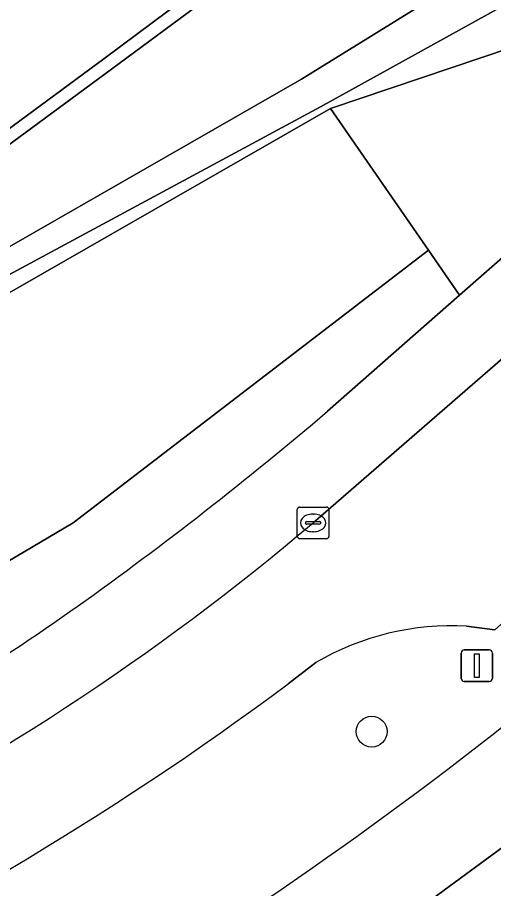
# Model space of a CAD drawing. Extents: x 155275 to 156265, y 382654 to 383635.
# Drawn here: x 155911.58 to 155926.64, y 383219.38 to 383246.95 of the extents above; entities that cross this region are included whole.
import ezdxf

# ---------------------------------------------------------------- set-up
doc = ezdxf.new("R2010")
doc.units = 0
for name, color, linetype in [('IMGEO_Berm_groen', 7, 'Continuous'), ('IMGEO_Boom', 7, 'Continuous'), ('IMGEO_Fietspad_gesloten', 7, 'Continuous'), ('IMGEO_Groenvoorziening', 7, 'Continuous'), ('IMGEO_Kademuur', 7, 'Continuous'), ('IMGEO_Kolk', 7, 'Continuous'), ('IMGEO_Meer_plas_ven_vijver', 7, 'Continuous'), ('IMGEO_Muur', 7, 'Continuous'), ('IMGEO_Rijbaan_lokaal_gesloten', 7, 'Continuous'), ('IMGEO_Verkeersbordpaal', 7, 'Continuous'), ('IMGEO_Voetpad_open', 7, 'Continuous')]:
    doc.layers.add(name, color=color, linetype=linetype)

msp = doc.modelspace()

# ---------------------------------------------------------------- linework, layer by layer
at = {"layer": 'IMGEO_Berm_groen'}
for points in [[(155926.679, 383227.563), (155925.792, 383227.68)], [(155921.023, 383226.532), (155920.142, 383225.857)], [(155931.706, 383224.422), (155928.294, 383221.696), (155922.337, 383217.318)]]:
    msp.add_lwpolyline(points, dxfattribs=at)
for centre, radius, start, end in [((155925.303, 383219.232), 8.462, 86.6874, 120.3822), ((155861.082, 383305.048), 98.789, 294.41642, 306.71534), ((155848.176, 383324.271), 127.103, 300.1495, 308.62047)]:
    msp.add_arc(centre, radius, start, end, dxfattribs=at)
at = {"layer": 'IMGEO_Boom'}
msp.add_circle((155922.788, 383224.347), 0.489, dxfattribs=at)
at = {"layer": 'IMGEO_Fietspad_gesloten'}
msp.add_lwpolyline([(155922.337, 383217.318), (155928.294, 383221.696), (155931.706, 383224.422), (155929.462, 383226.555), (155927.509, 383224.965)], dxfattribs=at)
msp.add_arc((155848.176, 383324.271), 127.103, 300.1495, 308.62047, dxfattribs=at)
at = {"layer": 'IMGEO_Groenvoorziening'}
msp.add_lwpolyline([(155941.394, 383257.701), (155950.939, 383263.464), (155946.889, 383269.233), (155914.558, 383245.312), (155905.352, 383238.525), (155906.446, 383236.892), (155920.567, 383244.993), (155929.231, 383250.358)], close=True, dxfattribs=at)
at = {"layer": 'IMGEO_Kademuur'}
for points in [[(155946.889, 383269.233), (155946.959, 383269.972), (155914.32, 383245.633), (155904.807, 383238.62), (155906.098, 383236.692), (155906.446, 383236.892), (155905.352, 383238.525), (155914.558, 383245.312)], [(155921.167, 383244.115), (155929.636, 383248.81), (155931.785, 383245.809), (155931.858, 383245.708), (155932.235, 383245.919), (155932.115, 383246.096), (155929.231, 383250.358), (155920.567, 383244.993), (155906.446, 383236.892), (155906.098, 383236.692), (155901.487, 383233.996), (155897.942, 383231.98), (155895.333, 383230.496), (155895.56, 383230.164), (155898.176, 383231.639), (155901.713, 383233.633)]]:
    msp.add_lwpolyline(points, close=True, dxfattribs=at)
at = {"layer": 'IMGEO_Kolk'}
for p, q in [((155920.435, 383230.526), (155920.435, 383231.378)), ((155920.51, 383231.452), (155921.362, 383231.452)), ((155921.436, 383231.378), (155921.436, 383230.526)), ((155920.923, 383231.232), (155920.948, 383231.232)), ((155920.694, 383230.946), (155920.694, 383230.958)), ((155921.132, 383230.909), (155920.734, 383230.909)), ((155920.737, 383230.995), (155921.135, 383230.995)), ((155921.178, 383230.958), (155921.178, 383230.946)), ((155920.946, 383230.672), (155920.921, 383230.672)), ((155921.362, 383230.452), (155920.51, 383230.452))]:
    msp.add_line(p, q, dxfattribs=at)
for points in [[(155920.435, 383230.526), (155920.435, 383231.378)], [(155920.51, 383231.452), (155921.362, 383231.452)], [(155921.436, 383231.378), (155921.436, 383230.526)], [(155921.362, 383230.452), (155920.51, 383230.452)]]:
    msp.add_lwpolyline(points, dxfattribs=at)
for centre, radius, start, end in [((155920.512, 383231.376), 0.0765, 91.552, 178.448), ((155920.512, 383231.376), 0.0765, 91.552, 178.448), ((155921.36, 383231.376), 0.0765, 1.552, 88.448), ((155921.36, 383231.376), 0.0765, 1.552, 88.448), ((155920.734, 383230.955), 0.0403, 85.8775, 175.7526), ((155920.731, 383230.945), 0.0366, 178.938, 274.7102), ((155921.135, 383230.952), 0.043, 264.8664, 352.4533), ((155921.139, 383230.957), 0.0386, 1.7309, 96.639), ((155920.512, 383230.528), 0.0765, 181.552, 268.448), ((155920.512, 383230.528), 0.0765, 181.552, 268.448), ((155921.36, 383230.528), 0.0765, 271.552, 358.448), ((155921.36, 383230.528), 0.0765, 271.552, 358.448)]:
    msp.add_arc(centre, radius, start, end, dxfattribs=at)
for centre, major_axis, ratio, start_param, end_param in [((155920.922, 383230.952), (-0.387, 0.002), 0.722429, 4.712389, 7.853982), ((155920.947, 383230.952), (-0.39, 0.002), 0.717154, 1.570796, 4.712389)]:
    msp.add_ellipse(centre, major_axis=major_axis, ratio=ratio, start_param=start_param, end_param=end_param, dxfattribs=at)
at = {"layer": 'IMGEO_Meer_plas_ven_vijver'}
msp.add_lwpolyline([(155885.96, 383249.503), (155889.01, 383245.043), (155892.061, 383240.584), (155893.207, 383238.908), (155896.168, 383234.575), (155897.942, 383231.98), (155901.487, 383233.996), (155906.098, 383236.692), (155904.807, 383238.62), (155914.32, 383245.633), (155946.959, 383269.972)], dxfattribs=at)
at = {"layer": 'IMGEO_Muur'}
msp.add_lwpolyline([(155921.389, 383234.483), (155925.565, 383238.159), (155924.583, 383239.579), (155913.348, 383230.954), (155906.85, 383227.119), (155902.602, 383225.163), (155899.839, 383223.892), (155900.567, 383222.825), (155901.387, 383221.339), (155904.225, 383222.788), (155904.954, 383223.16)], dxfattribs=at)
for centre, radius, start, end in [((155846.341, 383322.479), 115.652, 305.49948, 310.45936), ((155874.828, 383282.67), 66.701, 296.85027, 305.43545)]:
    msp.add_arc(centre, radius, start, end, dxfattribs=at)
at = {"layer": 'IMGEO_Rijbaan_lokaal_gesloten'}
for points in [[(156044.212, 383333.905), (156047.828, 383337.031), (156045.433, 383339.61), (156037.02, 383332.253), (156034.148, 383329.741), (156031.424, 383327.359), (156030.742, 383328.123), (156023.168, 383321.513), (156023.865, 383320.715), (156015.69, 383313.548), (156015.009, 383314.336), (156007.467, 383307.738), (156008.12, 383306.942), (156002.698, 383302.212), (156002.101, 383301.691), (155975.918, 383278.787), (155970.509, 383274.055), (155962.933, 383267.457), (155961.175, 383265.928), (155960.371, 383265.229), (155945.85, 383252.589), (155936.216, 383244.222), (155920.936, 383230.952)], [(155925.792, 383227.68), (155926.679, 383227.563), (155934.907, 383234.854)], [(155920.142, 383225.857), (155921.023, 383226.532)]]:
    msp.add_lwpolyline(points, dxfattribs=at)
for points in [[(155928.152, 383246.307), (155921.489, 383244.068), (155924.583, 383239.579), (155925.565, 383238.159), (155933.333, 383244.967)], [(155924.583, 383239.579), (155921.489, 383244.068), (155902.637, 383233.25), (155906.85, 383227.119), (155913.348, 383230.954)]]:
    msp.add_lwpolyline(points, close=True, dxfattribs=at)
for centre, radius, start, end in [((155869.613, 383291.549), 79.41, 296.16025, 310.263), ((155925.303, 383219.232), 8.462, 86.6874, 120.3822), ((155861.082, 383305.048), 98.789, 294.41642, 306.71534)]:
    msp.add_arc(centre, radius, start, end, dxfattribs=at)
at = {"layer": 'IMGEO_Verkeersbordpaal'}
for p, q in [((155925.717, 383226.933), (155926.507, 383226.933)), ((155926.507, 383226.933), (155925.717, 383226.933)), ((155925.617, 383226.033), (155925.617, 383226.833)), ((155925.617, 383226.833), (155925.617, 383226.033)), ((155926.607, 383226.833), (155926.607, 383226.033)), ((155926.607, 383226.033), (155926.607, 383226.833)), ((155926.507, 383225.933), (155925.717, 383225.933)), ((155925.717, 383225.933), (155926.507, 383225.933))]:
    msp.add_line(p, q, dxfattribs=at)
msp.add_lwpolyline([(155926.037, 383226.808), (155926.187, 383226.808), (155926.187, 383226.058), (155926.037, 383226.058), (155926.037, 383226.808)], dxfattribs=at)
for centre, start, end in [((155925.717, 383226.833), 90, 180), ((155925.717, 383226.833), 90, 180), ((155926.507, 383226.833), 0, 90), ((155926.507, 383226.833), 360, 90), ((155925.717, 383226.033), 180, 270), ((155925.717, 383226.033), 180, 270), ((155926.507, 383226.033), 270, 0), ((155926.507, 383226.033), 270, 0)]:
    msp.add_arc(centre, 0.1, start, end, dxfattribs=at)
at = {"layer": 'IMGEO_Voetpad_open'}
msp.add_lwpolyline([(155960.371, 383265.229), (155961.175, 383265.928), (155962.933, 383267.457), (155962.236, 383268.25), (155962.447, 383268.433), (155960.729, 383270.972), (155932.115, 383246.096), (155932.235, 383245.919), (155931.858, 383245.708), (155931.785, 383245.809), (155929.636, 383248.81), (155921.167, 383244.115), (155901.713, 383233.633), (155898.176, 383231.639), (155898.315, 383231.435), (155902.387, 383233.628), (155902.637, 383233.25), (155921.489, 383244.068), (155928.152, 383246.307), (155933.333, 383244.967), (155936.216, 383244.222), (155945.85, 383252.589)], close=True, dxfattribs=at)
msp.add_lwpolyline([(155920.936, 383230.952), (155936.216, 383244.222), (155933.333, 383244.967), (155925.565, 383238.159), (155921.389, 383234.483)], dxfattribs=at)
for centre, radius, start, end in [((155846.341, 383322.479), 115.652, 305.49948, 310.45936), ((155869.613, 383291.549), 79.41, 296.16025, 310.263), ((155874.828, 383282.67), 66.701, 296.85027, 305.43545)]:
    msp.add_arc(centre, radius, start, end, dxfattribs=at)

doc.saveas('drawing.dxf')
